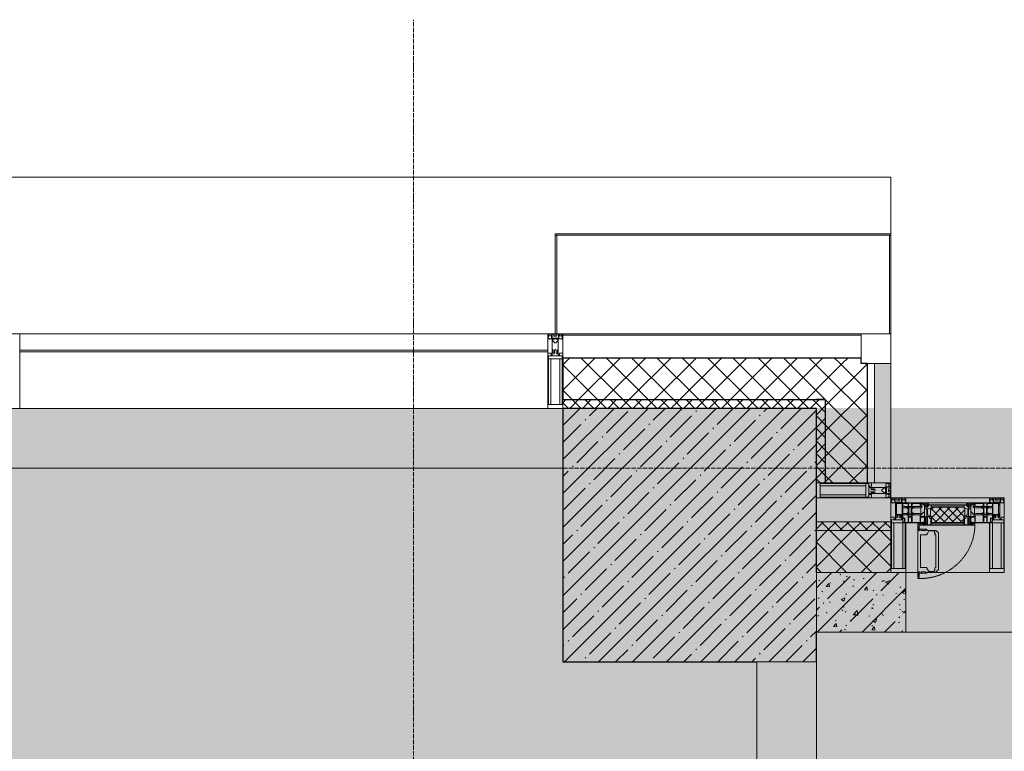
# Model space of a CAD drawing. Header units: millimetres. Extents: x -542966 to 178656, y -69521 to 267189.
# Tile 322 of 388: x -178823 to -175523, y 253686 to 256140. Entities that reach past the tile are written whole.
import ezdxf

# ---------------------------------------------------------------- set-up
doc = ezdxf.new("R2010")
doc.units = ezdxf.units.MM
doc.linetypes.add('-D1-02х01', pattern=[3, 2, -1])
doc.linetypes.add('-D1d1-15x02', pattern=[19, 15, -2, 0, -2])
for name, color, linetype, lineweight in [('_0', 7, 'Continuous', 13), ('A-COLS', 7, 'Continuous', 5), ('A-DETL-GENF', 7, 'Continuous', 5), ('A-GLAZ', 7, 'Continuous', 5), ('A-GLAZ-CURT', 8, 'Continuous', 5), ('A-GLAZ-CWMG', 8, 'Continuous', 5), ('A-WALL', 7, 'Continuous', 5), ('A-WALL-FNSH', 8, 'Continuous', 5), ('I-WALL', 7, 'Continuous', 5), ('S-COLS', 7, 'Continuous', 5), ('S-GRID', 7, 'Continuous', 5), ('Ограждение', 7, 'Continuous', 5), ('Поручни', 7, 'Continuous', 5)]:
    doc.layers.add(name, color=color, linetype=linetype, lineweight=lineweight)
pattern_1 = [(45, (0, 0), (-42.42641, 42.42641), []), (135, (0, 0), (-42.42641, -42.42641), [])]
pattern_2 = [(45, (0, 0), (-21.213203, 21.213203), []), (135, (0, 0), (-21.213203, -21.213203), [])]
pattern_3 = [(45, (-192252.93, 225386.45), (-75.43415, 75.43415), [106.68, -17.78, 3.556, -17.78]), (45, (-192252.93, 225461.84), (-75.43415, 75.43415), []), (50, (-192252.93, 225386.45), (127.5292, -11.15758), [13.335, -146.685]), (355, (-192252.93, 225386.45), (-24.66966, 133.74), [10.668, -117.348]), (100.451, (-192242.31, 225385.52), (102.85973, 122.5818), [11.333, -124.663]), (46.184, (-192252.93, 225422.01), (189.75516, -29.4304), [20.002, -220.027]), (96.636, (-192237.12, 225419.56), (166.1822, 173.1996), [17, -186.995]), (351.184, (-192252.93, 225422.01), (166.1839, 173.1976), [16.002, -176.022]), (21, (-192235.15, 225413.12), (106.13027, -71.58603), [13.335, -146.685]), (326, (-192235.15, 225413.12), (43.2619, 128.93175), [10.668, -117.348]), (71.451, (-192226.31, 225407.15), (149.39198, 57.34505), [11.333, -124.663]), (37.5, (-192252.935, 225386.45), (2.16223, 59.18836), [3.353, -112.573, 3.353, -115.773, -117.792]), (37.5, (-192252.935, 225386.45), (2.16223, 59.18836), [-235.052, 3.353, -114.44]), (7.5, (-192252.935, 225386.45), (46.77386, 70.12615), [3.353, -64.567, 3.353, -109.906, -44.894]), (7.5, (-192252.935, 225386.45), (46.77386, 70.12615), [-181.178, 3.353, -41.542]), (327.5, (-192292.584, 225386.45), (94.91367, -4.01009), [3.353, -41.097, 3.353, -135.331, -184.023]), (327.5, (-192292.584, 225386.45), (94.91367, -4.01009), [-183.134, 3.353, -180.67]), (317.5, (-192310.36, 225386.45), (103.69057, 17.79882), [3.353, -54.432, 3.353, -88.748, -130.683]), (317.5, (-192310.36, 225386.45), (103.69057, 17.79882), [-149.885, 3.353, -127.33])]

# ---------------------------------------------------------------- blocks, each defined once
blk = doc.blocks.new('Rectangular Mullion - 50Wx250H-2623690-50_AS_M_L19')
at = {"layer": 'A-DETL-GENF'}
for p, q in [((-25, 84), (-25, 250)), ((-25, 250), (0, 250)), ((-23, 237.3), (0, 237.3)), ((-23, 237.3), (-23, 84)), ((-14.9, 84), (-14.9, 237.3)), ((25, 250), (0, 250)), ((23, 237.3), (0, 237.3)), ((14.9, 84), (14.9, 237.3)), ((23, 237.3), (23, 73.6)), ((25, 65.2), (25, 250)), ((0, 84), (-15, 84)), ((-0.5, 73.6), (-15, 73.6)), ((-10, 71.3), (-12, 71.3)), ((-10, 57.4), (-10, 71.3)), ((-7, 65.2), (-5.9, 67.3)), ((-4.1, 67.3), (-5.9, 67.3)), ((-4.1, 67.3), (-2.9, 65.1)), ((0, 84), (23, 84)), ((0.5, 73.6), (23, 73.6)), ((4.1, 67.3), (2.9, 65.1)), ((4.1, 67.3), (5.9, 67.3)), ((7, 65.2), (5.9, 67.3)), ((10, 71.3), (14, 71.3)), ((10, 53), (10, 71.3)), ((14, 71.3), (14, 65.2)), ((-7, 65.2), (-7, 57)), ((-2.9, 65.1), (-2.9, 57)), ((2.9, 65.1), (2.9, 57)), ((7, 65.2), (7, 54.7)), ((8.7, 53), (7, 54.7)), ((8.7, 53), (10, 53)), ((10, 53), (10, 17)), ((14, 65.2), (25, 65.2)), ((-23.8, 14.6), (-25, 14.2)), ((-25, 0), (-25, 14.2)), ((-23.8, 17), (-23.8, 14.6)), ((-22.5, 10.6), (-23.8, 14.6)), ((-22.5, 10.6), (-23.7, 9.9)), ((-23.7, 1.3), (-23.7, 9.9)), ((-23.7, 1.3), (-11.8, 1.3)), ((-23.2, 10.2), (-22.5, 8)), ((-22.5, 8), (-22.5, 4.5)), ((-21.3, 4.5), (-22.5, 4.5)), ((-22.3, 17), (-22.3, 16)), ((-22.3, 16), (-21.3, 16)), ((-19.9, 17), (-21.3, 16)), ((-21.3, 4.5), (-21.3, 6.5)), ((-21.3, 6.5), (-14.2, 6.5)), ((-7.4, 16.6), (-18.4, 16.6)), ((-14.2, 6.5), (-14.2, 4.5)), ((-13.2, 4.5), (-14.2, 4.5)), ((-13.2, 4.5), (-12.2, 7.2)), ((-12.7, 7.6), (-11.3, 11.4)), ((-12.7, 7.6), (-11.8, 6.9)), ((-12.2, 9), (-12.2, 14.8)), ((-12.2, 14.8), (0, 14.8)), ((-11.8, 1.3), (-11.8, 6.9)), ((-10.5, 11.2), (-11.3, 11.4)), ((-10.5, 1.5), (-10.5, 11.2)), ((-4.8, 1.5), (-10.5, 1.5)), ((0, 8), (-4.8, 8)), ((-4.8, 1.5), (-4.8, 8)), ((-2.6, 16.8), (0, 16.8)), ((2.6, 16.8), (0, 16.8)), ((0, 14.8), (0, 16.8)), ((0, 14.8), (0, 16.8)), ((12.2, 14.8), (0, 14.8)), ((0, 0), (0, 8)), ((0, 8), (4.8, 8)), ((0, 0), (0, 8)), ((4.8, 1.5), (4.8, 8)), ((4.8, 1.5), (10.5, 1.5)), ((8.5, 23), (6, 25.5)), ((6, 18), (7.4, 18)), ((7.4, 18), (7.4, 16.6)), ((7.4, 16.6), (18.4, 16.6)), ((7.5, 18.5), (8.5, 18.5)), ((7.5, 17), (7.5, 18.5)), ((10, 17), (7.5, 17)), ((8.5, 18.5), (8.5, 23)), ((10.5, 11.2), (11.3, 11.4)), ((10.5, 1.5), (10.5, 11.2)), ((12.7, 7.6), (11.3, 11.4)), ((12.7, 7.6), (11.8, 6.9)), ((11.8, 1.3), (11.8, 6.9)), ((23.7, 1.3), (11.8, 1.3)), ((12.2, 9), (12.2, 14.8)), ((13.2, 4.5), (12.2, 7.2)), ((13.2, 4.5), (14.2, 4.5)), ((21.3, 6.5), (14.2, 6.5)), ((14.2, 6.5), (14.2, 4.5)), ((18.4, 16.6), (19, 17.6)), ((19, 17.6), (21.3, 16)), ((22.3, 16), (21.3, 16)), ((21.3, 4.5), (21.3, 6.5)), ((21.3, 4.5), (22.5, 4.5)), ((22.3, 17), (22.3, 16)), ((22.3, 17), (23.8, 17)), ((22.5, 10.6), (23.8, 14.6)), ((22.5, 10.6), (23.7, 9.9)), ((23.2, 10.2), (22.5, 8)), ((22.5, 8), (22.5, 4.5)), ((23.7, 1.3), (23.7, 9.9)), ((23.8, 17), (23.8, 14.6)), ((23.8, 14.6), (25, 14.2)), ((25, 0), (25, 14.2)), ((-25, 0), (0, 0)), ((25, 0), (0, 0))]:
    blk.add_line(p, q, dxfattribs=at)
for centre, start, end in [((-0.5, 73.1), 360, 90), ((0.5, 73.1), 90, 180)]:
    blk.add_arc(centre, 0.5, start, end, dxfattribs=at)
blk = doc.blocks.new('Rectangular Mullion - R_StandardFrame_50Wx250H-4846435-50_AS_M_L19')
at = {"layer": 'A-GLAZ-CWMG', "lineweight": 9}
for p, q in [((-50, -17), (-50, 0)), ((-50, 0), (0, 0)), ((0, 0), (0, -250)), ((-50, -250), (-50, -84)), ((0, -250), (-50, -250))]:
    blk.add_line(p, q, dxfattribs=at)
blk = doc.blocks.new('Quad Corner Mullion - Q_0_100_-50-3004896-50_AS_M_L19')
at = {"layer": 'A-GLAZ-CWMG', "lineweight": 9}
for p, q in [((0, 0), (-100, 0)), ((-100, 0), (-100, -100)), ((0, -100), (0, 0)), ((-100, -100), (0, -100))]:
    blk.add_line(p, q, dxfattribs=at)
blk = doc.blocks.new('Rectangular Mullion - 50Wx250H-V1-50_AS_M_L19')
at = {"layer": 'A-DETL-GENF'}
for p, q in [((-25, 65.2), (-25, 250)), ((-25, 250), (0, 250)), ((-23, 237.3), (0, 237.3)), ((-23, 237.3), (-23, 73.6)), ((-14.9, 84), (-14.9, 237.3)), ((25, 250), (0, 250)), ((23, 237.3), (0, 237.3)), ((14.9, 84), (14.9, 237.3)), ((23, 237.3), (23, 73.6)), ((25, 65.2), (25, 250)), ((0, 84), (-23, 84)), ((-0.5, 73.6), (-23, 73.6)), ((-14, 71.3), (-14, 65.2)), ((-10, 71.3), (-14, 71.3)), ((-10, 53), (-10, 71.3)), ((-7, 65.2), (-5.9, 67.3)), ((-4.1, 67.3), (-5.9, 67.3)), ((-4.1, 67.3), (-2.9, 65.1)), ((0, 84), (23, 84)), ((0.5, 73.6), (23, 73.6)), ((4.1, 67.3), (2.9, 65.1)), ((4.1, 67.3), (5.9, 67.3)), ((7, 65.2), (5.9, 67.3)), ((10, 71.3), (14, 71.3)), ((10, 53), (10, 71.3)), ((14, 71.3), (14, 65.2)), ((-14, 65.2), (-25, 65.2)), ((-8.7, 53), (-10, 53)), ((-10, 53), (-10, 17)), ((-8.7, 53), (-7, 54.7)), ((-7, 65.2), (-7, 54.7)), ((-2.9, 65.1), (-2.9, 54.6)), ((-1.3, 53), (-2.9, 54.6)), ((0, 53), (-1.3, 53)), ((0, 53), (1.3, 53)), ((1.3, 53), (2.9, 54.6)), ((2.9, 65.1), (2.9, 54.6)), ((7, 65.2), (7, 54.7)), ((8.7, 53), (7, 54.7)), ((8.7, 53), (10, 53)), ((10, 53), (10, 17)), ((14, 65.2), (25, 65.2)), ((-23.8, 14.6), (-25, 14.2)), ((-25, 0), (-25, 14.2)), ((-22.3, 17), (-23.8, 17)), ((-23.8, 17), (-23.8, 14.6)), ((-22.5, 10.6), (-23.8, 14.6)), ((-22.5, 10.6), (-23.7, 9.9)), ((-23.7, 1.3), (-23.7, 9.9)), ((-23.7, 1.3), (-11.8, 1.3)), ((-23.2, 10.2), (-22.5, 8)), ((-22.5, 8), (-22.5, 4.5)), ((-21.3, 4.5), (-22.5, 4.5)), ((-22.3, 17), (-22.3, 16)), ((-22.3, 16), (-21.3, 16)), ((-19, 17.6), (-21.3, 16)), ((-21.3, 4.5), (-21.3, 6.5)), ((-21.3, 6.5), (-14.2, 6.5)), ((-18.4, 16.6), (-19, 17.6)), ((-7.4, 16.6), (-18.4, 16.6)), ((-14.2, 6.5), (-14.2, 4.5)), ((-13.2, 4.5), (-14.2, 4.5)), ((-13.2, 4.5), (-12.2, 7.2)), ((-12.7, 7.6), (-11.3, 11.4)), ((-12.7, 7.6), (-11.8, 6.9)), ((-12.2, 9), (-12.2, 14.8)), ((-12.2, 14.8), (0, 14.8)), ((-11.8, 1.3), (-11.8, 6.9)), ((-10.5, 11.2), (-11.3, 11.4)), ((-10.5, 1.5), (-10.5, 11.2)), ((-4.8, 1.5), (-10.5, 1.5)), ((-10, 17), (-7.5, 17)), ((-8.5, 23), (-1.5, 30)), ((-8.5, 18.5), (-8.5, 23)), ((-7.5, 18.5), (-8.5, 18.5)), ((-7.5, 17), (-7.5, 18.5)), ((-7.4, 18), (-7.4, 16.6)), ((-2.6, 18), (-7.4, 18)), ((0, 8), (-4.8, 8)), ((-4.8, 1.5), (-4.8, 8)), ((-2.6, 18), (-2.6, 16.8)), ((-2.6, 16.8), (0, 16.8)), ((-1.5, 30), (0, 30)), ((1.5, 30), (0, 30)), ((2.6, 16.8), (0, 16.8)), ((0, 14.8), (0, 16.8)), ((0, 14.8), (0, 16.8)), ((12.2, 14.8), (0, 14.8)), ((0, 0), (0, 8)), ((0, 8), (4.8, 8)), ((0, 0), (0, 8)), ((8.5, 23), (1.5, 30)), ((2.6, 18), (2.6, 16.8)), ((2.6, 18), (7.4, 18)), ((4.8, 1.5), (4.8, 8)), ((4.8, 1.5), (10.5, 1.5)), ((7.4, 18), (7.4, 16.6)), ((7.4, 16.6), (18.4, 16.6)), ((7.5, 18.5), (8.5, 18.5)), ((7.5, 17), (7.5, 18.5)), ((10, 17), (7.5, 17)), ((8.5, 18.5), (8.5, 23)), ((10.5, 11.2), (11.3, 11.4)), ((10.5, 1.5), (10.5, 11.2)), ((12.7, 7.6), (11.3, 11.4)), ((12.7, 7.6), (11.8, 6.9)), ((11.8, 1.3), (11.8, 6.9)), ((23.7, 1.3), (11.8, 1.3)), ((12.2, 9), (12.2, 14.8)), ((13.2, 4.5), (12.2, 7.2)), ((13.2, 4.5), (14.2, 4.5)), ((21.3, 6.5), (14.2, 6.5)), ((14.2, 6.5), (14.2, 4.5)), ((18.4, 16.6), (19, 17.6)), ((19, 17.6), (21.3, 16)), ((22.3, 16), (21.3, 16)), ((21.3, 4.5), (21.3, 6.5)), ((21.3, 4.5), (22.5, 4.5)), ((22.3, 17), (22.3, 16)), ((22.3, 17), (23.8, 17)), ((22.5, 10.6), (23.8, 14.6)), ((22.5, 10.6), (23.7, 9.9)), ((23.2, 10.2), (22.5, 8)), ((22.5, 8), (22.5, 4.5)), ((23.7, 1.3), (23.7, 9.9)), ((23.8, 17), (23.8, 14.6)), ((23.8, 14.6), (25, 14.2)), ((25, 0), (25, 14.2)), ((-25, 0), (0, 0)), ((25, 0), (0, 0))]:
    blk.add_line(p, q, dxfattribs=at)
for centre, start, end in [((-0.5, 73.1), 360, 90), ((0.5, 73.1), 90, 180)]:
    blk.add_arc(centre, 0.5, start, end, dxfattribs=at)
blk = doc.blocks.new('Rectangular Mullion - R_StandardFrame_50Wx250H-4783244-50_AS_M_L19')
at = {"layer": 'A-GLAZ-CWMG', "lineweight": 9}
for p, q in [((0, 0), (-50, 0)), ((-50, 0), (-50, -250)), ((0, -250), (0, 0)), ((-50, -250), (0, -250))]:
    blk.add_line(p, q, dxfattribs=at)
blk = doc.blocks.new('System Panel - A_PAN_Glass-4759574-50_AS_M_L19')
at = {"layer": 'A-GLAZ-CURT'}
for p, q in [((885, 0), (-885, 0)), ((-885, 0), (-885, -55)), ((885, -55), (885, 0)), ((-885, -55), (885, -55))]:
    blk.add_line(p, q, dxfattribs=at)
blk = doc.blocks.new('Rectangular Mullion - R_StandardFrame_50Wx250H-4664070-50_AS_M_L19')
at = {"layer": 'A-GLAZ-CWMG', "lineweight": 9}
for p, q in [((-25, 84), (-25, 250)), ((-25, 250), (25, 250)), ((25, 250), (25, 0)), ((-25, 0), (-25, 17)), ((25, 0), (-25, 0))]:
    blk.add_line(p, q, dxfattribs=at)
blk = doc.blocks.new('Rectangular Mullion - R_StandardFrame_50Wx250H-4664681-50_AS_M_L19')
at = {"layer": 'A-GLAZ-CWMG', "lineweight": 9}
for p, q in [((-50, 0), (-50, 250)), ((-50, 250), (0, 250)), ((0, 250), (0, 0)), ((0, 0), (-50, 0))]:
    blk.add_line(p, q, dxfattribs=at)
blk = doc.blocks.new('A_PAN_Створка - 383мм-V37-50_AS_M_L19')
at = {"layer": 'A-GLAZ-CURT'}
h = blk.add_hatch(dxfattribs=at)
h.set_pattern_fill('FP_38', color=256, style=0, pattern_type=2)
h.set_pattern_definition([(225, (16540, 29150), (14.142136, -14.142136), []), (315, (16540, 29150), (14.142136, 14.142136), [])])
h.paths.add_polyline_path([(53.6, 82.7), (-54.6, 81.8), (-54.6, 63.4), (-57.2, 60.8), (-57.2, 36.4), (-54.9, 34.1), (-54.5, 31.8), (54.5, 31.8), (54.9, 34.1), (57.2, 36.4), (57.2, 60.8), (54.6, 63.4), (54.6, 81.8)])
at = {"layer": 'A-DETL-GENF', "color": 9, "true_color": 0xc8c8c8}
for p, q in [((95.1, 270.5), (95.1, 252.9)), ((99.6, 270.5), (95.1, 270.5)), ((99.6, 270.5), (99.6, 87.5)), ((39.7, 249), (31.1, 240.4)), ((31.1, 117.6), (31.1, 240.4)), ((41.4, 234.2), (39.1, 233.8)), ((39.1, 179), (39.1, 233.8)), ((70.1, 249), (39.7, 249)), ((41.4, 234.2), (43.5, 236.3)), ((45, 244.7), (42.3, 239.8)), ((42.3, 239.8), (43.5, 236.3)), ((45.9, 246.8), (45, 244.7)), ((63.3, 246.8), (45.9, 246.8)), ((64.1, 245), (63.3, 246.8)), ((64.1, 245), (66.7, 241)), ((66.7, 241), (68.6, 239.7)), ((68.6, 239.7), (68.6, 236.4)), ((68.6, 236.4), (71.1, 233.9)), ((70.1, 252.9), (70.1, 249)), ((95.1, 252.9), (70.1, 252.9)), ((71.1, 233.9), (89.5, 233.9)), ((74.1, 248.4), (74.1, 252.9)), ((89.1, 248.4), (74.1, 248.4)), ((89.1, 252.9), (89.1, 248.4)), ((89.5, 233.9), (90.6, 232.8)), ((90.6, 125.2), (90.6, 232.8)), ((93.1, 248.4), (93.1, 252.9)), ((97.9, 248.4), (93.1, 248.4)), ((97.9, 262.4), (95.1, 262.4)), ((97.9, 262.4), (97.9, 248.4)), ((39.1, 179), (39.1, 124.2)), ((39.7, 109), (31.1, 117.6)), ((41.4, 123.8), (39.1, 124.2)), ((70.1, 109), (39.7, 109)), ((41.4, 123.8), (43.5, 121.7)), ((42.3, 118.2), (43.5, 121.7)), ((45, 113.3), (42.3, 118.2)), ((45.9, 111.2), (45, 113.3)), ((63.3, 111.2), (45.9, 111.2)), ((64.1, 113), (63.3, 111.2)), ((64.1, 113), (66.7, 117)), ((66.7, 117), (68.6, 118.3)), ((68.6, 121.6), (71.1, 124.1)), ((68.6, 118.3), (68.6, 121.6)), ((70.1, 105.1), (70.1, 109)), ((95.1, 105.1), (70.1, 105.1)), ((71.1, 124.1), (89.5, 124.1)), ((74.1, 109.6), (74.1, 105.1)), ((89.1, 109.6), (74.1, 109.6)), ((89.1, 105.1), (89.1, 109.6)), ((89.5, 124.1), (90.6, 125.2)), ((93.1, 109.6), (93.1, 105.1)), ((97.9, 109.6), (93.1, 109.6)), ((95.1, 87.5), (95.1, 105.1)), ((97.9, 95.6), (97.9, 109.6)), ((97.9, 95.6), (95.1, 95.6)), ((99.6, 87.5), (95.1, 87.5))]:
    blk.add_line(p, q, dxfattribs=at)
at = {"layer": 'A-DETL-GENF'}
for p, q in [((-91.5, 92), (-91.5, 87.5)), ((-91.5, 92), (91.5, 92)), ((-91.5, 87.5), (-73.9, 87.5)), ((-83.4, 90.3), (-69.4, 90.3)), ((-83.4, 90.3), (-83.4, 87.5)), ((-73.9, 87.5), (-73.9, 62.5)), ((-69.4, 85.5), (-73.9, 85.5)), ((-73.9, 81.5), (-69.4, 81.5)), ((-69.4, 66.5), (-73.9, 66.5)), ((-69.4, 90.3), (-69.4, 85.5)), ((-69.4, 81.5), (-69.4, 66.5)), ((-67.9, 89.3), (-66.9, 90.3)), ((-67.9, 62.5), (-67.9, 89.3)), ((-66.9, 90.3), (-57.4, 90.3)), ((-60.1, 67.7), (-61.7, 64.9)), ((-56.4, 67.7), (-60.1, 67.7)), ((-57.4, 90.3), (-56.4, 89.4)), ((-56.4, 89.4), (-56.4, 67.7)), ((-53.9, 90.3), (-54.9, 89.3)), ((-54.9, 89.3), (-54.9, 85.6)), ((-54.9, 85.6), (-53.9, 84.6)), ((-54.9, 81.9), (-53.8, 83)), ((-54.9, 63.5), (-54.9, 81.9)), ((-53.6, 82.7), (-54.6, 81.8)), ((-54.6, 81.8), (-54.6, 63.4)), ((53.9, 90.3), (-53.9, 90.3)), ((-53.9, 84.6), (53.9, 84.6)), ((53.8, 83), (-53.8, 83)), ((53.6, 82.7), (-53.6, 82.7)), ((54.6, 81.8), (53.6, 82.7)), ((54.9, 81.9), (53.8, 83)), ((53.9, 90.3), (54.9, 89.3)), ((54.9, 85.6), (53.9, 84.6)), ((54.6, 63.4), (54.6, 81.8)), ((54.9, 89.3), (54.9, 85.6)), ((54.9, 63.5), (54.9, 81.9)), ((57.4, 90.3), (56.4, 89.4)), ((56.4, 89.4), (56.4, 67.7)), ((56.4, 67.7), (60.1, 67.7)), ((66.9, 90.3), (57.4, 90.3)), ((60.1, 67.7), (61.7, 64.9)), ((67.9, 89.3), (66.9, 90.3)), ((67.9, 62.5), (67.9, 89.3)), ((69.4, 90.3), (69.4, 85.5)), ((83.4, 90.3), (69.4, 90.3)), ((69.4, 85.5), (73.9, 85.5)), ((69.4, 81.5), (69.4, 66.5)), ((73.9, 81.5), (69.4, 81.5)), ((69.4, 66.5), (73.9, 66.5)), ((91.5, 87.5), (73.9, 87.5)), ((73.9, 87.5), (73.9, 62.5)), ((83.4, 90.3), (83.4, 87.5)), ((91.5, 92), (91.5, 87.5)), ((-73.9, 62.5), (-70, 62.5)), ((-70, 62.5), (-70, 32.1)), ((-61.7, 62.5), (-67.9, 62.5)), ((-66, 56.5), (-67.8, 55.7)), ((-67.8, 55.7), (-67.8, 38.3)), ((-67.8, 38.3), (-65.7, 37.4)), ((-66, 56.5), (-62, 59.1)), ((-65.7, 37.4), (-60.8, 34.7)), ((-62, 59.1), (-60.7, 61)), ((-61.7, 64.9), (-61.7, 62.5)), ((-60.8, 34.7), (-57.3, 35.9)), ((-60.7, 61), (-57.4, 61)), ((-57.4, 61), (-54.9, 63.5)), ((-55.2, 33.8), (-57.3, 35.9)), ((-54.6, 63.4), (-57.2, 60.8)), ((-57.2, 60.8), (-57.2, 36.4)), ((-57.2, 36.4), (-54.9, 34.1)), ((-55.2, 33.8), (-54.8, 31.5)), ((-54.9, 34.1), (-54.5, 31.8)), ((54.5, 31.8), (54.9, 34.1)), ((57.2, 60.8), (54.6, 63.4)), ((55.2, 33.8), (54.8, 31.5)), ((57.4, 61), (54.9, 63.5)), ((54.9, 34.1), (57.2, 36.4)), ((55.2, 33.8), (57.3, 35.9)), ((57.2, 36.4), (57.2, 60.8)), ((60.8, 34.7), (57.3, 35.9)), ((60.7, 61), (57.4, 61)), ((62, 59.1), (60.7, 61)), ((65.7, 37.4), (60.8, 34.7)), ((61.7, 64.9), (61.7, 62.5)), ((61.7, 62.5), (67.9, 62.5)), ((66, 56.5), (62, 59.1)), ((67.8, 38.3), (65.7, 37.4)), ((66, 56.5), (67.8, 55.7)), ((67.8, 55.7), (67.8, 38.3)), ((70, 62.5), (70, 32.1)), ((73.9, 62.5), (70, 62.5)), ((-70, 32.1), (-61.4, 23.5)), ((61.4, 23.5), (-61.4, 23.5)), ((-53.9, 30.5), (-54.9, 29.5)), ((-54.9, 29.5), (-54.9, 25.8)), ((-54.9, 25.8), (-53.9, 24.8)), ((0, 31.5), (-54.8, 31.5)), ((-54.5, 31.8), (54.5, 31.8)), ((53.9, 30.5), (-53.9, 30.5)), ((-53.9, 24.8), (53.9, 24.8)), ((0, 31.5), (54.8, 31.5)), ((53.9, 30.5), (54.9, 29.5)), ((54.9, 25.8), (53.9, 24.8)), ((54.9, 29.5), (54.9, 25.8)), ((70, 32.1), (61.4, 23.5))]:
    blk.add_line(p, q, dxfattribs=at)
at = {"layer": 'A-GLAZ'}
for p, q in [((-153, 73.5), (-150, 73.5)), ((-153, 60), (-153, 73.5)), ((-152, 20), (-152, 73.5)), ((-150.5, 69.5), (-150.5, 73.5)), ((-145, 69.5), (-150.5, 69.5)), ((-150.5, 33.6), (-150.5, 68)), ((-150.5, 68), (-143.5, 68)), ((-150, 84), (-78, 84)), ((-150, 73.5), (-150, 84)), ((-148.5, 82.5), (-132.4, 82.5)), ((-148.5, 81), (-148.5, 82.5)), ((-143.5, 81), (-148.5, 81)), ((-145, 69.5), (-145, 79.5)), ((-143.5, 68), (-143.5, 81)), ((-132.4, 56.6), (-132.4, 82.5)), ((-131, 82.5), (-120.8, 82.5)), ((-131, 82.5), (-131, 64.6)), ((-120.8, 82.5), (-120.8, 64.6)), ((-119.3, 82.5), (-92.5, 82.5)), ((-119.3, 56.6), (-119.3, 82.5)), ((-92.5, 56.6), (-92.5, 82.5)), ((-91.5, 92), (91.5, 92)), ((-91.5, 87.5), (-91.5, 92)), ((-73.9, 87.5), (-91.5, 87.5)), ((-90.8, 82.5), (-79.5, 82.5)), ((-90.8, 64.6), (-90.8, 82.5)), ((-85, 84), (-85, 87.5)), ((-85, 87.5), (-78, 87.5)), ((-78, 84), (-85, 84)), ((-80.1, 66.1), (-80.1, 64.6)), ((-78, 66.1), (-80.1, 66.1)), ((-79.5, 82.5), (-79.5, 80.6)), ((-79.5, 80.6), (-78, 80.6)), ((-78, 87.5), (-78, 84)), ((-78, 84), (-73.9, 84)), ((-78, 84), (-78, 23.5)), ((-78, 66.1), (-78, 61.1)), ((-73.9, 62.5), (-73.9, 87.5)), ((73.9, 87.5), (73.9, 62.5)), ((91.5, 87.5), (73.9, 87.5)), ((73.9, 84), (78, 84)), ((78, 87.5), (78, 84)), ((85, 87.5), (78, 87.5)), ((78, 84), (85, 84)), ((78, 84), (150, 84)), ((78, 23.5), (78, 84)), ((79.5, 80.6), (78, 80.6)), ((78, 66.1), (78, 61.1)), ((78, 66.1), (80.1, 66.1)), ((90.8, 82.5), (79.5, 82.5)), ((79.5, 82.5), (79.5, 80.6)), ((80.1, 66.1), (80.1, 64.6)), ((85, 84), (85, 87.5)), ((90.8, 64.6), (90.8, 82.5)), ((91.5, 92), (91.5, 87.5)), ((119.3, 82.5), (92.5, 82.5)), ((92.5, 56.6), (92.5, 82.5)), ((119.3, 56.6), (119.3, 82.5)), ((120.8, 82.5), (120.8, 64.6)), ((131, 82.5), (120.8, 82.5)), ((131, 82.5), (131, 64.6)), ((132.4, 56.6), (132.4, 82.5)), ((148.5, 82.5), (132.4, 82.5)), ((143.5, 81), (148.5, 81)), ((143.5, 68), (143.5, 81)), ((150.5, 68), (143.5, 68)), ((145, 69.5), (145, 79.5)), ((145, 69.5), (150.5, 69.5)), ((148.5, 81), (148.5, 82.5)), ((150, 84), (150, 73.5)), ((150, 73.5), (153, 73.5)), ((150.5, 69.5), (150.5, 73.5)), ((150.5, 33.6), (150.5, 68)), ((152, 20), (152, 73.5)), ((153, 73.5), (153, 60)), ((-171, 57), (-156, 57)), ((-171, 17), (-171, 57)), ((-171, 55.5), (-152, 55.5)), ((-150.5, 56.6), (-132.4, 56.6)), ((-136.4, 52.4), (-150.5, 52.4)), ((-136.3, 33.6), (-150.5, 33.6)), ((-137.2, 54.8), (-135.8, 50.8)), ((-132.5, 54.8), (-137.2, 54.8)), ((-137.2, 31), (-135.8, 35)), ((-132.1, 49), (-135.8, 50.8)), ((-132.1, 36.8), (-135.8, 35)), ((-132.5, 53.8), (-133.4, 52)), ((-133.4, 52), (-130.1, 50.4)), ((-133.4, 33.7), (-130.1, 35.3)), ((-132.5, 31.9), (-133.4, 33.7)), ((-132.5, 53.8), (-132.5, 54.8)), ((-132.1, 49), (-132.1, 36.8)), ((-131, 64.6), (-120.8, 64.6)), ((-131, 56.5), (-131, 62.6)), ((-120.8, 62.6), (-131, 62.6)), ((-131, 56.5), (-120.8, 56.5)), ((-131, 55.1), (-131, 52.7)), ((-120.8, 55.1), (-131, 55.1)), ((-129.4, 51.1), (-131, 52.7)), ((-129.4, 34.6), (-131, 33)), ((-131, 30.9), (-131, 33)), ((-130.1, 50.4), (-129.4, 51.1)), ((-130.1, 35.3), (-130.1, 50.4)), ((-130.1, 35.3), (-129.4, 34.6)), ((-122.4, 51.1), (-120.8, 52.7)), ((-121.7, 50.4), (-122.4, 51.1)), ((-121.7, 35.3), (-122.4, 34.6)), ((-122.4, 34.6), (-120.8, 33)), ((-118.4, 52), (-121.7, 50.4)), ((-121.7, 35.3), (-121.7, 50.4)), ((-118.4, 33.7), (-121.7, 35.3)), ((-120.8, 56.5), (-120.8, 62.6)), ((-120.8, 55.1), (-120.8, 52.7)), ((-120.8, 30.9), (-120.8, 33)), ((-119.7, 49), (-115.9, 50.8)), ((-119.7, 49), (-119.7, 36.8)), ((-119.7, 36.8), (-115.9, 35)), ((-92.5, 56.6), (-119.3, 56.6)), ((-119.3, 54.8), (-114.6, 54.8)), ((-119.3, 53.8), (-119.3, 54.8)), ((-119.3, 53.8), (-118.4, 52)), ((-119.3, 31.9), (-118.4, 33.7)), ((-114.6, 54.8), (-115.9, 50.8)), ((-114.6, 31), (-115.9, 35)), ((-94.1, 33.5), (-115.4, 33.5)), ((-94.1, 52.5), (-115.3, 52.5)), ((-89.9, 50.9), (-94.1, 52.5)), ((-89.9, 35.1), (-94.1, 33.5)), ((-80.1, 64.6), (-90.8, 64.6)), ((-90.8, 62.7), (-90.8, 56.6)), ((-80.4, 62.7), (-90.8, 62.7)), ((-90.8, 56.6), (-85.9, 56.6)), ((-89.9, 52.2), (-88.6, 53.5)), ((-89.9, 52.2), (-89.9, 50.9)), ((-89.9, 35.1), (-89.9, 50.9)), ((-89.9, 32.5), (-89.9, 35.1)), ((-85.9, 53.5), (-88.6, 53.5)), ((-85.9, 56.6), (-85.9, 53.5)), ((-85.9, 53.5), (-78, 45.6)), ((-70, 33.8), (-83.4, 20.4)), ((-80.4, 61.1), (-80.4, 62.7)), ((-78, 61.1), (-80.4, 61.1)), ((-78, 45.6), (-78, 36.8)), ((-78, 36.8), (-70, 36.8)), ((-70, 62.5), (-73.9, 62.5)), ((-70, 32.1), (-70, 62.5)), ((-70, 36.8), (-70, 33.8)), ((70, 62.5), (70, 32.1)), ((73.9, 62.5), (70, 62.5)), ((70, 36.8), (70, 33.8)), ((78, 36.8), (70, 36.8)), ((70, 33.8), (83.4, 20.4)), ((78, 61.1), (80.4, 61.1)), ((85.9, 53.5), (78, 45.6)), ((78, 45.6), (78, 36.8)), ((80.1, 64.6), (90.8, 64.6)), ((80.4, 62.7), (90.8, 62.7)), ((80.4, 61.1), (80.4, 62.7)), ((85.9, 56.6), (85.9, 53.5)), ((90.8, 56.6), (85.9, 56.6)), ((85.9, 53.5), (88.6, 53.5)), ((89.9, 52.2), (88.6, 53.5)), ((89.9, 50.9), (94.1, 52.5)), ((89.9, 52.2), (89.9, 50.9)), ((89.9, 35.1), (89.9, 50.9)), ((89.9, 35.1), (94.1, 33.5)), ((89.9, 32.5), (89.9, 35.1)), ((90.8, 62.7), (90.8, 56.6)), ((92.5, 56.6), (119.3, 56.6)), ((94.1, 52.5), (115.3, 52.5)), ((94.1, 33.5), (115.4, 33.5)), ((114.6, 54.8), (115.9, 50.8)), ((119.3, 54.8), (114.6, 54.8)), ((114.6, 31), (115.9, 35)), ((119.7, 49), (115.9, 50.8)), ((119.7, 36.8), (115.9, 35)), ((119.3, 53.8), (118.4, 52)), ((118.4, 52), (121.7, 50.4)), ((118.4, 33.7), (121.7, 35.3)), ((119.3, 31.9), (118.4, 33.7)), ((119.3, 53.8), (119.3, 54.8)), ((119.7, 49), (119.7, 36.8)), ((131, 64.6), (120.8, 64.6)), ((120.8, 56.5), (120.8, 62.6)), ((120.8, 62.6), (131, 62.6)), ((131, 56.5), (120.8, 56.5)), ((120.8, 55.1), (120.8, 52.7)), ((120.8, 55.1), (131, 55.1)), ((122.4, 51.1), (120.8, 52.7)), ((122.4, 34.6), (120.8, 33)), ((120.8, 30.9), (120.8, 33)), ((121.7, 50.4), (122.4, 51.1)), ((121.7, 35.3), (121.7, 50.4)), ((121.7, 35.3), (122.4, 34.6)), ((129.4, 51.1), (131, 52.7)), ((130.1, 50.4), (129.4, 51.1)), ((130.1, 35.3), (129.4, 34.6)), ((129.4, 34.6), (131, 33)), ((133.4, 52), (130.1, 50.4)), ((130.1, 35.3), (130.1, 50.4)), ((133.4, 33.7), (130.1, 35.3)), ((131, 56.5), (131, 62.6)), ((131, 55.1), (131, 52.7)), ((131, 30.9), (131, 33)), ((132.1, 49), (135.8, 50.8)), ((132.1, 49), (132.1, 36.8)), ((132.1, 36.8), (135.8, 35)), ((150.5, 56.6), (132.4, 56.6)), ((132.5, 54.8), (137.2, 54.8)), ((132.5, 53.8), (132.5, 54.8)), ((132.5, 53.8), (133.4, 52)), ((132.5, 31.9), (133.4, 33.7)), ((137.2, 54.8), (135.8, 50.8)), ((137.2, 31), (135.8, 35)), ((136.3, 33.6), (150.5, 33.6)), ((136.4, 52.4), (150.5, 52.4)), ((171, 55.5), (152, 55.5)), ((156, 57), (171, 57)), ((171, 57), (171, 17)), ((-171, 18.5), (-153.5, 18.5)), ((-67.9, 17), (-171, 17)), ((-153.5, 18.5), (-152, 20)), ((-150.5, 29.4), (-132.4, 29.4)), ((-150.5, 17), (-150.5, 29.4)), ((-132.4, 18.6), (-150.5, 18.6)), ((-132.5, 31), (-137.2, 31)), ((-132.5, 31.9), (-132.5, 31)), ((-132.4, 29.4), (-132.4, 18.6)), ((-120.8, 30.9), (-131, 30.9)), ((-131, 29.5), (-120.8, 29.5)), ((-131, 18.2), (-131, 29.5)), ((-120.8, 18.2), (-131, 18.2)), ((-120.8, 18.2), (-120.8, 29.5)), ((-119.3, 31.9), (-119.3, 31)), ((-119.3, 31), (-114.6, 31)), ((-92.5, 29.4), (-119.3, 29.4)), ((-119.3, 29.4), (-119.3, 18.6)), ((-119.3, 18.6), (-92.5, 18.6)), ((-92.5, 18.6), (-92.5, 29.4)), ((-90.8, 18.5), (-90.8, 29.4)), ((-90.8, 29.4), (-85.9, 29.4)), ((-87.3, 18.5), (-90.8, 18.5)), ((-85.9, 32.5), (-89.9, 32.5)), ((-87.3, 21.9), (-85.9, 21.9)), ((-87.3, 20.4), (-87.3, 21.9)), ((-87.3, 20.4), (-87.3, 18.5)), ((-84.8, 20.4), (-87.3, 20.4)), ((-85.9, 29.4), (-85.9, 32.5)), ((-85.9, 21.9), (-85.9, 29.4)), ((-85.9, 18.2), (-85.9, 20.4)), ((-75.9, 18.2), (-85.9, 18.2)), ((-83.4, 20.4), (-84.8, 20.4)), ((-78, 23.5), (-67.9, 23.5)), ((-75.9, 23.5), (-73, 23.5)), ((-75.9, 21.5), (-75.9, 23.5)), ((-75.9, 21.5), (-75.9, 18.2)), ((-74.9, 21.5), (-75.9, 21.5)), ((-74.9, 17.9), (-74.9, 21.5)), ((-68.9, 17.9), (-74.9, 17.9)), ((-67.2, 29.3), (-73, 23.5)), ((-61.4, 23.5), (-70, 32.1)), ((-68.9, 21.5), (-68.9, 17.9)), ((-67.9, 21.5), (-68.9, 21.5)), ((-67.9, 23.5), (-64.6, 26.8)), ((-67.9, 23.5), (-64.6, 26.8)), ((-67.9, 21.5), (-67.9, 23.5)), ((-67.9, 17), (-67.9, 23.5)), ((-61.4, 23.5), (-67.9, 17)), ((67.9, 17), (-67.9, 17)), ((-67.9, 17), (67.9, 17)), ((-64.6, 26.8), (-67.2, 29.3)), ((-64.6, 26.8), (-61.4, 23.5)), ((61.4, 23.5), (-61.4, 23.5)), ((70, 32.1), (61.4, 23.5)), ((61.4, 23.5), (64.6, 26.8)), ((67.9, 17), (61.4, 23.5)), ((64.6, 26.8), (67.2, 29.3)), ((67.9, 23.5), (64.6, 26.8)), ((64.6, 26.8), (67.9, 23.5)), ((67.2, 29.3), (73, 23.5)), ((67.9, 21.5), (67.9, 23.5)), ((67.9, 23.5), (67.9, 17)), ((67.9, 23.5), (78, 23.5)), ((67.9, 21.5), (68.9, 21.5)), ((171, 17), (67.9, 17)), ((68.9, 21.5), (68.9, 17.9)), ((68.9, 17.9), (74.9, 17.9)), ((75.9, 23.5), (73, 23.5)), ((74.9, 21.5), (75.9, 21.5)), ((74.9, 17.9), (74.9, 21.5)), ((75.9, 21.5), (75.9, 23.5)), ((75.9, 21.5), (75.9, 18.2)), ((75.9, 18.2), (85.9, 18.2)), ((83.4, 20.4), (84.8, 20.4)), ((84.8, 20.4), (87.3, 20.4)), ((85.9, 32.5), (89.9, 32.5)), ((85.9, 29.4), (85.9, 32.5)), ((85.9, 21.9), (85.9, 29.4)), ((90.8, 29.4), (85.9, 29.4)), ((87.3, 21.9), (85.9, 21.9)), ((85.9, 18.2), (85.9, 20.4)), ((87.3, 20.4), (87.3, 21.9)), ((87.3, 20.4), (87.3, 18.5)), ((87.3, 18.5), (90.8, 18.5)), ((90.8, 18.5), (90.8, 29.4)), ((92.5, 18.6), (92.5, 29.4)), ((92.5, 29.4), (119.3, 29.4)), ((119.3, 18.6), (92.5, 18.6)), ((119.3, 31), (114.6, 31)), ((119.3, 31.9), (119.3, 31)), ((119.3, 29.4), (119.3, 18.6)), ((120.8, 30.9), (131, 30.9)), ((120.8, 18.2), (120.8, 29.5)), ((131, 29.5), (120.8, 29.5)), ((120.8, 18.2), (131, 18.2)), ((131, 18.2), (131, 29.5)), ((150.5, 29.4), (132.4, 29.4)), ((132.4, 29.4), (132.4, 18.6)), ((132.4, 18.6), (150.5, 18.6)), ((132.5, 31.9), (132.5, 31)), ((132.5, 31), (137.2, 31)), ((150.5, 17), (150.5, 29.4)), ((153.5, 18.5), (152, 20)), ((171, 18.5), (153.5, 18.5))]:
    blk.add_line(p, q, dxfattribs=at)
at = {"layer": 'A-GLAZ', "linetype": '-D1-02х01'}
blk.add_arc((91.4, 87.5), 183, 88.8555, 178.5909, dxfattribs=at)
at = {"layer": 'A-GLAZ'}
for centre, start, end in [((-156, 60), 270, 360), ((156, 60), 180, 270)]:
    blk.add_arc(centre, 3, start, end, dxfattribs=at)
blk = doc.blocks.new('Rectangular Mullion - 50Wx250H-V3-50_AS_M_L19')
at = {"layer": 'A-DETL-GENF'}
for p, q in [((-25, 65.2), (-25, 250)), ((-25, 250), (0, 250)), ((-23, 237.3), (0, 237.3)), ((-23, 237.3), (-23, 73.6)), ((-14.9, 84), (-14.9, 237.3)), ((25, 250), (0, 250)), ((23, 237.3), (0, 237.3)), ((14.9, 84), (14.9, 237.3)), ((23, 237.3), (23, 84)), ((25, 84), (25, 250)), ((0, 84), (-23, 84)), ((-0.5, 73.6), (-23, 73.6)), ((-14, 71.3), (-14, 65.2)), ((-10, 71.3), (-14, 71.3)), ((-10, 53), (-10, 71.3)), ((-7, 65.2), (-5.9, 67.3)), ((-4.1, 67.3), (-5.9, 67.3)), ((-4.1, 67.3), (-2.9, 65.1)), ((0, 84), (15, 84)), ((0.5, 73.6), (15, 73.6)), ((4.1, 67.3), (2.9, 65.1)), ((4.1, 67.3), (5.9, 67.3)), ((7, 65.2), (5.9, 67.3)), ((10, 71.3), (12, 71.3)), ((10, 57.4), (10, 71.3)), ((-14, 65.2), (-25, 65.2)), ((-8.7, 53), (-10, 53)), ((-10, 53), (-10, 17)), ((-8.7, 53), (-7, 54.7)), ((-7, 65.2), (-7, 54.7)), ((-2.9, 65.1), (-2.9, 57)), ((2.9, 65.1), (2.9, 57)), ((7, 65.2), (7, 57)), ((-23.8, 14.6), (-25, 14.2)), ((-25, 0), (-25, 14.2)), ((-22.3, 17), (-23.8, 17)), ((-23.8, 17), (-23.8, 14.6)), ((-22.5, 10.6), (-23.8, 14.6)), ((-22.5, 10.6), (-23.7, 9.9)), ((-23.7, 1.3), (-23.7, 9.9)), ((-23.7, 1.3), (-11.8, 1.3)), ((-23.2, 10.2), (-22.5, 8)), ((-22.5, 8), (-22.5, 4.5)), ((-21.3, 4.5), (-22.5, 4.5)), ((-22.3, 17), (-22.3, 16)), ((-22.3, 16), (-21.3, 16)), ((-19, 17.6), (-21.3, 16)), ((-21.3, 4.5), (-21.3, 6.5)), ((-21.3, 6.5), (-14.2, 6.5)), ((-18.4, 16.6), (-19, 17.6)), ((-7.4, 16.6), (-18.4, 16.6)), ((-14.2, 6.5), (-14.2, 4.5)), ((-13.2, 4.5), (-14.2, 4.5)), ((-13.2, 4.5), (-12.2, 7.2)), ((-12.7, 7.6), (-11.3, 11.4)), ((-12.7, 7.6), (-11.8, 6.9)), ((-12.2, 9), (-12.2, 14.8)), ((-12.2, 14.8), (0, 14.8)), ((-11.8, 1.3), (-11.8, 6.9)), ((-10.5, 11.2), (-11.3, 11.4)), ((-10.5, 1.5), (-10.5, 11.2)), ((-4.8, 1.5), (-10.5, 1.5)), ((-10, 17), (-7.5, 17)), ((-8.5, 23), (-6, 25.5)), ((-8.5, 18.5), (-8.5, 23)), ((-7.5, 18.5), (-8.5, 18.5)), ((-7.5, 17), (-7.5, 18.5)), ((-7.4, 18), (-7.4, 16.6)), ((-6, 18), (-7.4, 18)), ((0, 8), (-4.8, 8)), ((-4.8, 1.5), (-4.8, 8)), ((-2.6, 16.8), (0, 16.8)), ((2.6, 16.8), (0, 16.8)), ((0, 14.8), (0, 16.8)), ((0, 14.8), (0, 16.8)), ((12.2, 14.8), (0, 14.8)), ((0, 0), (0, 8)), ((0, 8), (4.8, 8)), ((0, 0), (0, 8)), ((4.8, 1.5), (4.8, 8)), ((4.8, 1.5), (10.5, 1.5)), ((7.4, 16.6), (18.4, 16.6)), ((10.5, 11.2), (11.3, 11.4)), ((10.5, 1.5), (10.5, 11.2)), ((12.7, 7.6), (11.3, 11.4)), ((12.7, 7.6), (11.8, 6.9)), ((11.8, 1.3), (11.8, 6.9)), ((23.7, 1.3), (11.8, 1.3)), ((12.2, 9), (12.2, 14.8)), ((13.2, 4.5), (12.2, 7.2)), ((13.2, 4.5), (14.2, 4.5)), ((21.3, 6.5), (14.2, 6.5)), ((14.2, 6.5), (14.2, 4.5)), ((19.9, 17), (21.3, 16)), ((22.3, 16), (21.3, 16)), ((21.3, 4.5), (21.3, 6.5)), ((21.3, 4.5), (22.5, 4.5)), ((22.3, 17), (22.3, 16)), ((22.5, 10.6), (23.8, 14.6)), ((22.5, 10.6), (23.7, 9.9)), ((23.2, 10.2), (22.5, 8)), ((22.5, 8), (22.5, 4.5)), ((23.7, 1.3), (23.7, 9.9)), ((23.8, 17), (23.8, 14.6)), ((23.8, 14.6), (25, 14.2)), ((25, 0), (25, 14.2)), ((-25, 0), (0, 0)), ((25, 0), (0, 0))]:
    blk.add_line(p, q, dxfattribs=at)
for centre, start, end in [((-0.5, 73.1), 360, 90), ((0.5, 73.1), 90, 180)]:
    blk.add_arc(centre, 0.5, start, end, dxfattribs=at)
blk = doc.blocks.new('Rectangular Mullion - R_StandardFrame_50Wx250H-4754380-50_AS_M_L19')
at = {"layer": 'A-GLAZ-CWMG', "lineweight": 9}
for p, q in [((-25, -250), (-25, 0)), ((-25, 0), (25, 0)), ((25, 0), (25, -17)), ((25, -84), (25, -250)), ((25, -250), (-25, -250))]:
    blk.add_line(p, q, dxfattribs=at)
blk = doc.blocks.new('Rectangular Mullion - R_StandardFrame_50Wx250H-V35-50_AS_M_L19')
at = {"layer": 'A-GLAZ-CWMG'}
for p, q in [((37450, 26809.6), (37450, 26850)), ((37700, 26570), (37700, 26850)), ((37450, 26570), (37450, 26780.1))]:
    blk.add_line(p, q, dxfattribs=at)
blk = doc.blocks.new('Rectangular Mullion - R_InvisibleFrame_50Wx250H-3515885-50_AS_M_L19')
at = {"layer": 'A-GLAZ-CWMG'}
for p, q in [((13430, 29640), (15200, 29640)), ((13430, 29450), (15200, 29450))]:
    blk.add_line(p, q, dxfattribs=at)
blk = doc.blocks.new('Ограждение - Ограждение-4621866-50_AS_M_L19')
at = {"layer": 'Поручни'}
for q in [(-1225, 30175), (16400, 29985.4)]:
    blk.add_line((16400, 30175), q, dxfattribs=at)
blk = doc.blocks.new('RST_AR_KMN_R22_B3_FCD_rvt-1-50_AS_M_L19')
at = {"layer": 'A-WALL'}
h = blk.add_hatch(dxfattribs=at)
h.set_pattern_fill('FP_7', color=256, style=0, pattern_type=2)
h.set_pattern_definition(pattern_1)
h.paths.add_polyline_path([(15250, 29480), (16130, 29480), (16130, 29600), (16250, 29600), (16250, 29620), (15250, 29620)])
h = blk.add_hatch(dxfattribs=at)
h.set_pattern_fill('FP_7', color=256, style=0, pattern_type=2)
h.set_pattern_definition(pattern_1)
h.paths.add_polyline_path([(16270, 29200), (16270, 29600), (16130, 29600), (16130, 29200), (16181.1, 29200)])
at = {"layer": 'A-WALL', "true_color": 0xeff9fa}
blk.add_hatch(color=7, dxfattribs=at).paths.add_polyline_path([(16350, 29200), (16350, 29600), (16295, 29600), (16295, 29200)])
at = {"layer": 'A-WALL'}
h = blk.add_hatch(dxfattribs=at)
h.set_pattern_fill('FP_6', color=256, style=0, pattern_type=2)
h.set_pattern_definition(pattern_2)
h.paths.add_polyline_path([(15250, 29450), (16100, 29450), (16100, 29480), (15250, 29480)])
h = blk.add_hatch(dxfattribs=at)
h.set_pattern_fill('FP_6', color=256, style=0, pattern_type=2)
h.set_pattern_definition(pattern_2)
h.paths.add_polyline_path([(16130, 29200), (16130, 29480), (16100, 29480), (16100, 29200)])
h = blk.add_hatch(dxfattribs=at)
h.set_pattern_fill('FP_6', color=256, style=0, pattern_type=2)
h.set_pattern_definition(pattern_2)
h.paths.add_polyline_path([(18152.6, 29040), (18400, 29040), (18400, 29070), (18150, 29070), (18150, 29040)])
h.paths.add_polyline_path([(16181.1, 29040), (16350, 29040), (16350, 29070), (16100, 29070), (16100, 29040)])
h = blk.add_hatch(dxfattribs=at)
h.set_pattern_fill('FP_7', color=256, style=0, pattern_type=2)
h.set_pattern_definition(pattern_1)
h.paths.add_polyline_path([(18152.6, 28900), (18400, 28900), (18400, 29040), (18150, 29040), (18150, 28900)])
h.paths.add_polyline_path([(16100, 28900), (16350, 28900), (16350, 29040), (16100, 29040), (16100, 29012)])
at = {"layer": 'A-COLS', "lineweight": 18}
for p, q in [((16350, 30035.4), (15225, 30035.4)), ((15225, 30035.4), (15225, 30030.3)), ((15230, 30030.3), (15225, 30030.3)), ((15225, 30030.3), (15225, 29700)), ((15225, 30030.3), (16350, 30030.3)), ((15230, 29700), (15230, 30030.3)), ((16350, 30030.3), (16345, 30030.3)), ((16345, 30030.3), (16345, 29700)), ((16350, 30030.3), (16350, 30035.4)), ((16350, 29700), (16350, 30030.3)), ((15225, 29700), (15230, 29700)), ((16345, 29700), (16350, 29700))]:
    blk.add_line(p, q, dxfattribs=at)
at = {"layer": 'A-WALL'}
for p, q in [((15250, 29695), (15250, 29620)), ((15250, 29695), (16250, 29695)), ((16250, 29620), (16250, 29695)), ((16295, 29600), (16270, 29600)), ((16295, 29600), (16295, 29200)), ((15250, 29480), (15250, 29450)), ((15250, 29450), (16100, 29450)), ((16100, 29450), (16100, 29200)), ((16100, 29200), (16130, 29200)), ((16270, 29200), (16295, 29200)), ((16350, 29070), (16100, 29070)), ((16100, 29070), (16100, 29040)), ((16350, 29040), (16350, 29070)), ((16100, 29040), (16100, 28900)), ((16350, 29040), (16100, 29040)), ((16350, 28900), (16350, 29040)), ((16100, 28900), (16350, 28900))]:
    blk.add_line(p, q, dxfattribs=at)
at = {"layer": 'A-WALL', "lineweight": 25}
for p, q in [((15250, 29620), (15250, 29480)), ((15250, 29620), (16250, 29620)), ((16250, 29600), (16250, 29620)), ((16270, 29600), (16250, 29600)), ((16270, 29600), (16270, 29200)), ((15250, 29480), (16100, 29480)), ((16130, 29480), (16100, 29480)), ((16100, 29480), (16130, 29480)), ((16130, 29480), (16130, 29200)), ((16130, 29200), (16270, 29200))]:
    blk.add_line(p, q, dxfattribs=at)
at = {"layer": 'A-WALL-FNSH'}
for p, q in [((16250, 29700), (15250, 29700)), ((15250, 29700), (15250, 29695)), ((16250, 29695), (16250, 29700)), ((16350, 29600), (16295, 29600)), ((16350, 29200), (16350, 29600)), ((16295, 29200), (16350, 29200))]:
    blk.add_line(p, q, dxfattribs=at)
at = {"layer": 'A-GLAZ-CURT', "lineweight": 5}
blk.add_blockref('System Panel - A_PAN_Glass-4759574-50_AS_M_L19', (14315, 29700), dxfattribs=at)
at = {"layer": 'A-GLAZ-CURT', "lineweight": 5, "rotation": 180}
blk.add_blockref('A_PAN_Створка - 383мм-V37-50_AS_M_L19', (16540, 29150), dxfattribs=at)
at = {"layer": 'A-GLAZ-CWMG', "lineweight": 5, "extrusion": (0, 0, -1), "rotation": 180}
for name, p in [('Rectangular Mullion - R_StandardFrame_50Wx250H-4664070-50_AS_M_L19', (-13405, 29700)), ('Rectangular Mullion - 50Wx250H-V1-50_AS_M_L19', (-15225, 29700)), ('Rectangular Mullion - R_StandardFrame_50Wx250H-4664681-50_AS_M_L19', (-15250, 29700))]:
    blk.add_blockref(name, p, dxfattribs=at)
at = {"layer": 'A-GLAZ-CWMG', "lineweight": 5}
for name, p in [('Quad Corner Mullion - Q_0_100_-50-3004896-50_AS_M_L19', (16350, 29700)), ('Rectangular Mullion - R_InvisibleFrame_50Wx250H-3515885-50_AS_M_L19', (0, 0))]:
    blk.add_blockref(name, p, dxfattribs=at)
for name, p, rotation in [('Rectangular Mullion - 50Wx250H-V1-50_AS_M_L19', (16350, 29175), 89.99999999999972), ('Rectangular Mullion - R_StandardFrame_50Wx250H-4783244-50_AS_M_L19', (16350, 29150), 269.9999999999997), ('Rectangular Mullion - 50Wx250H-2623690-50_AS_M_L19', (16375, 29150), 180), ('Rectangular Mullion - R_StandardFrame_50Wx250H-V35-50_AS_M_L19', (43250, -8550), 90.00000000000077), ('Rectangular Mullion - 50Wx250H-V3-50_AS_M_L19', (16705, 29150), 180)]:
    blk.add_blockref(name, p, dxfattribs=dict(at, rotation=rotation))
at = {"layer": 'A-GLAZ-CWMG', "lineweight": 5, "extrusion": (0, 0, -1)}
for name, p in [('Rectangular Mullion - R_StandardFrame_50Wx250H-4846435-50_AS_M_L19', (-16350, 29150)), ('Rectangular Mullion - R_StandardFrame_50Wx250H-4754380-50_AS_M_L19', (-16705, 29150))]:
    blk.add_blockref(name, p, dxfattribs=at)
at = {"layer": 'Ограждение', "lineweight": 5}
blk.add_blockref('Ограждение - Ограждение-4621866-50_AS_M_L19', (-50, 50), dxfattribs=at)

msp = doc.modelspace()

# ---------------------------------------------------------------- hatches: boundary and pattern name
at = {"layer": '_0', "transparency": 33554534}
h = msp.add_hatch(color=252, dxfattribs=at)
h.dxf.hatch_style = 1
h.paths.add_polyline_path([(-154802.1, 224885.6), (-192753.7, 224885.6), (-192753.7, 254837.2), (-154802.1, 254837.2)])
h.paths.add_polyline_path([(-186502.9, 232136.4), (-186502.9, 235386.4), (-183902.9, 235386.4), (-183902.9, 239436.4), (-179002.9, 239436.4), (-179002.9, 237936.4), (-177402.9, 237936.4), (-177402.9, 244336.4), (-185852.9, 244336.4), (-185852.9, 246136.4), (-186852.9, 246136.4), (-186852.9, 248136.4), (-182952.9, 248136.4), (-182952.9, 246386.4), (-163952.9, 246386.4), (-163952.9, 248136.4), (-160672.9, 248136.4), (-160672.9, 246136.4), (-161752.9, 246136.4), (-161752.9, 244336.4), (-169802.9, 244336.4), (-169802.9, 235386.4), (-161802.9, 235386.4), (-161802.9, 234986.4), (-161302.9, 234986.4), (-161302.9, 232136.4), (-163402.9, 232136.4), (-163402.9, 233336.4), (-183902.9, 233336.4), (-183902.9, 232136.4)], flags=16)
at = {"layer": 'I-WALL'}
h = msp.add_hatch(dxfattribs=at)
h.set_pattern_fill('FP_43', color=256, style=0, pattern_type=2)
h.set_pattern_definition(pattern_3)
h.paths.add_polyline_path([(-176152.9, 254086.4), (-175852.9, 254086.4), (-175852.9, 254286.4), (-176152.9, 254286.4)])
h = msp.add_hatch(dxfattribs=at)
h.set_pattern_fill('FP_43', color=256, style=0, pattern_type=2)
h.set_pattern_definition(pattern_3)
h.paths.add_polyline_path([(-176152.9, 247936.4), (-176152.9, 253986.4), (-176352.9, 253986.4), (-176352.9, 247936.4)])
at = {"layer": 'S-COLS'}
h = msp.add_hatch(dxfattribs=at)
h.set_pattern_fill('FP_1', color=256, style=0, pattern_type=2)
h.set_pattern_definition([(45, (-192252.935, 225386.45), (-57.02463, 57.02463), []), (45, (-192195.91, 225386.45), (-57.02463, 57.02463), [100.806, -20.161, 3.353, -16.808])])
h.paths.add_polyline_path([(-176352.9, 253986.4), (-176152.9, 253986.4), (-176152.9, 254836.4), (-177002.9, 254836.4), (-177002.9, 253986.4), (-176466.1, 253986.4)])

# ---------------------------------------------------------------- linework, layer by layer
at = {"layer": 'A-WALL', "lineweight": 9}
for p, q in [((-175852.9, 254286.4), (-176152.9, 254286.4)), ((-175852.9, 254086.4), (-175852.9, 254286.4)), ((-176152.9, 254086.4), (-175852.9, 254086.4)), ((-176352.9, 253986.4), (-176352.9, 247936.4)), ((-176152.9, 249336.4), (-176152.9, 253986.4))]:
    msp.add_line(p, q, dxfattribs=at)
at = {"layer": 'A-WALL'}
for p, q in [((-176152.9, 254286.4), (-176152.9, 254086.4)), ((-176152.9, 253986.4), (-176352.9, 253986.4))]:
    msp.add_line(p, q, dxfattribs=at)
at = {"layer": 'I-WALL'}
for p, q in [((-177002.9, 254636.4), (-179202.9, 254636.4)), ((-174152.9, 254086.4), (-175852.9, 254086.4))]:
    msp.add_line(p, q, dxfattribs=at)
at = {"layer": 'S-COLS', "lineweight": 25}
for p, q in [((-176152.9, 254836.4), (-177002.9, 254836.4)), ((-177002.9, 254836.4), (-177002.9, 253986.4)), ((-176152.9, 254286.4), (-176152.9, 254836.4)), ((-176152.9, 253986.4), (-176152.9, 254086.4)), ((-177002.9, 253986.4), (-176352.9, 253986.4))]:
    msp.add_line(p, q, dxfattribs=at)
at = {"layer": 'S-COLS'}
for p, q in [((-176152.9, 254086.4), (-176152.9, 254286.4)), ((-176352.9, 253986.4), (-176152.9, 253986.4))]:
    msp.add_line(p, q, dxfattribs=at)
at = {"layer": 'S-GRID', "linetype": '-D1d1-15x02'}
for p, q in [((-177502.9, 222691.8), (-177502.9, 256139.7)), ((-195223.5, 254636.4), (-153326.2, 254636.4))]:
    msp.add_line(p, q, dxfattribs=at)

# ---------------------------------------------------------------- block references
at = {"lineweight": 5}
msp.add_blockref('RST_AR_KMN_R22_B3_FCD_rvt-1-50_AS_M_L19', (-192252.9, 225386.4), dxfattribs=at)

doc.saveas('drawing.dxf')
